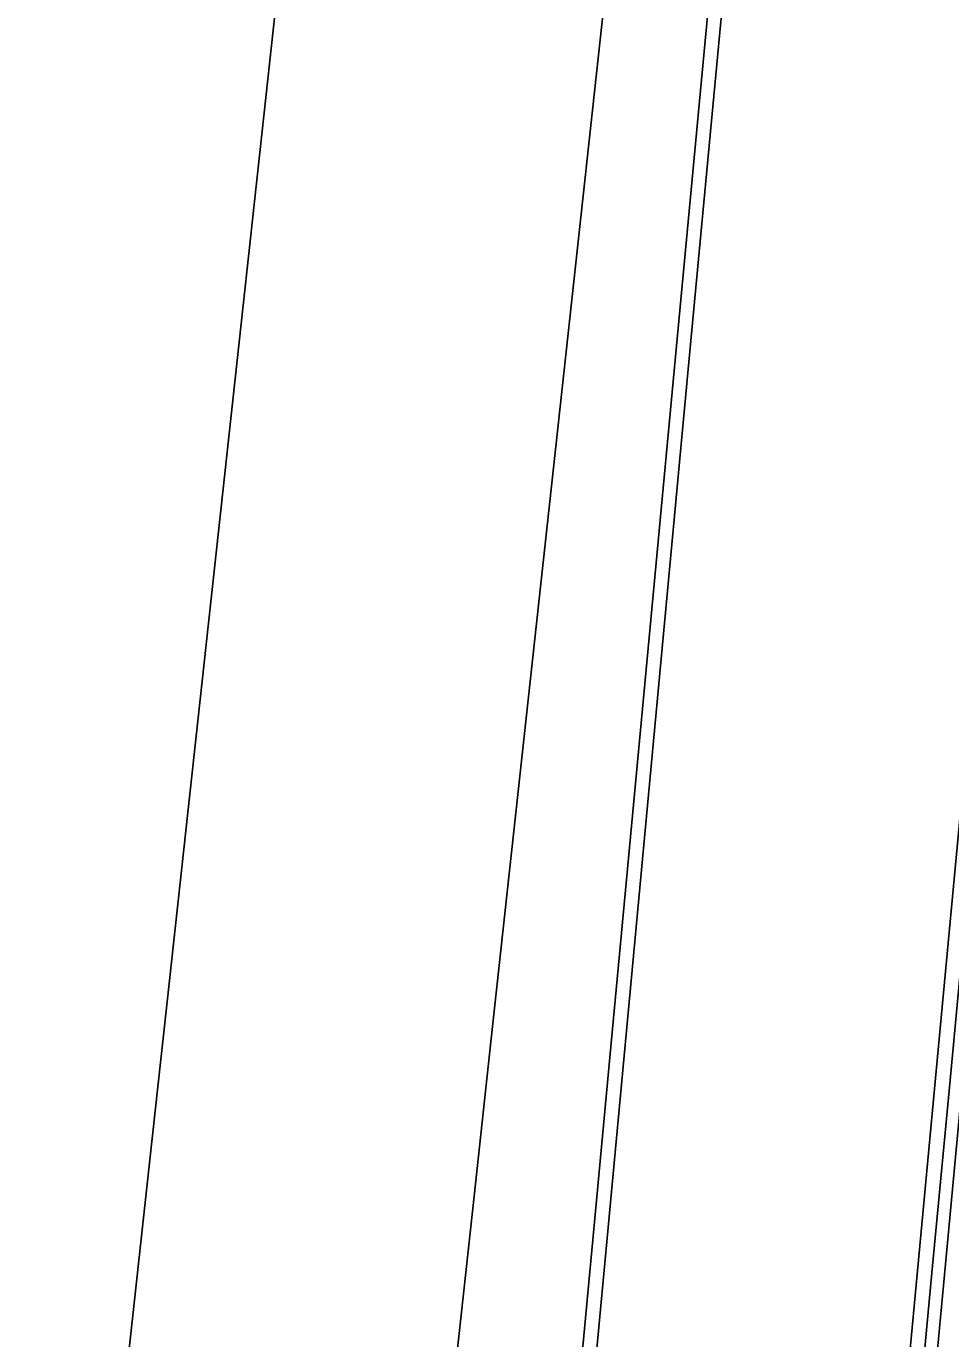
# Model space of a CAD drawing. Extents: x 1797478 to 1804836, y 246529 to 250952.
# Drawn here: x 1797837.79 to 1797871.77, y 248581.95 to 248630.21 of the extents above; entities that cross this region are included whole.
import ezdxf

# ---------------------------------------------------------------- set-up
doc = ezdxf.new("R2010")
doc.units = 0
for name, color, linetype in [('1', 7, 'Continuous'), ('EDPV-LINE', 7, 'Continuous'), ('SHDR-UPAV', 7, 'Continuous')]:
    doc.layers.add(name, color=color, linetype=linetype)

msp = doc.modelspace()

# ---------------------------------------------------------------- linework, layer by layer
for points in [[(1797824.144, 248421.811), (1797826.844, 248446.56), (1797829.544, 248471.312), (1797832.244, 248496.067), (1797834.945, 248520.824), (1797837.646, 248545.584), (1797840.347, 248570.349), (1797842.318, 248588.418), (1797843.049, 248595.117), (1797845.756, 248619.938), (1797848.469, 248644.805), (1797851.181, 248669.671), (1797852.401, 248680.85), (1797853.894, 248694.538), (1797856.606, 248719.404), (1797859.319, 248744.27), (1797862.031, 248769.137), (1797862.491, 248773.352), (1797864.744, 248794.003), (1797867.456, 248818.869), (1797870.168, 248843.736)], [(1797824.144, 248421.811), (1797826.844, 248446.56), (1797829.544, 248471.312), (1797832.244, 248496.067), (1797834.945, 248520.824), (1797837.646, 248545.584), (1797840.347, 248570.349), (1797842.318, 248588.418), (1797843.049, 248595.117), (1797845.756, 248619.938), (1797848.469, 248644.805), (1797851.181, 248669.671), (1797852.401, 248680.85), (1797853.894, 248694.538), (1797856.606, 248719.404), (1797859.319, 248744.27), (1797862.031, 248769.137), (1797862.491, 248773.352), (1797864.744, 248794.003), (1797867.456, 248818.869), (1797870.168, 248843.736)], [(1797824.144, 248421.811), (1797826.844, 248446.56), (1797829.544, 248471.312), (1797832.244, 248496.067), (1797834.945, 248520.824), (1797837.646, 248545.584), (1797840.347, 248570.349), (1797842.318, 248588.418), (1797843.049, 248595.117), (1797845.756, 248619.938), (1797848.469, 248644.805), (1797851.181, 248669.671), (1797852.401, 248680.85), (1797853.894, 248694.538), (1797856.606, 248719.404), (1797859.319, 248744.27), (1797862.031, 248769.137), (1797862.491, 248773.352), (1797864.744, 248794.003), (1797867.456, 248818.869), (1797870.168, 248843.736)], [(1797824.144, 248421.811), (1797826.844, 248446.56), (1797829.544, 248471.312), (1797832.244, 248496.067), (1797834.945, 248520.824), (1797837.646, 248545.584), (1797840.347, 248570.349), (1797842.318, 248588.418), (1797843.049, 248595.117), (1797845.756, 248619.938), (1797848.469, 248644.805), (1797851.181, 248669.671), (1797852.401, 248680.85), (1797853.894, 248694.538), (1797856.606, 248719.404), (1797859.319, 248744.27), (1797862.031, 248769.137), (1797862.491, 248773.352), (1797864.744, 248794.003), (1797867.456, 248818.869), (1797870.168, 248843.736)], [(1797836.058, 248420.372), (1797838.753, 248445.087), (1797841.449, 248469.804), (1797844.145, 248494.524), (1797846.841, 248519.246), (1797849.537, 248543.972), (1797852.233, 248568.702), (1797854.201, 248586.746), (1797854.93, 248593.436), (1797857.636, 248618.241), (1797860.348, 248643.107), (1797863.061, 248667.974), (1797864.28, 248679.152), (1797865.773, 248692.84), (1797868.485, 248717.706), (1797871.198, 248742.573), (1797873.91, 248767.439), (1797874.37, 248771.655), (1797876.623, 248792.306), (1797879.335, 248817.172), (1797882.048, 248842.038)], [(1797843.08, 248419.524), (1797845.395, 248444.265), (1797847.71, 248469.011), (1797850.026, 248493.761), (1797852.342, 248518.517), (1797854.659, 248543.278), (1797856.977, 248568.045), (1797858.668, 248586.118), (1797859.295, 248592.819), (1797861.62, 248617.672), (1797863.952, 248642.593), (1797866.284, 248667.513), (1797867.332, 248678.716), (1797868.615, 248692.434), (1797870.947, 248717.355), (1797873.279, 248742.275), (1797875.611, 248767.196), (1797876.006, 248771.421), (1797877.943, 248792.117), (1797880.274, 248817.038), (1797882.606, 248841.958)], [(1797843.08, 248419.524), (1797845.395, 248444.265), (1797847.71, 248469.011), (1797850.026, 248493.761), (1797852.342, 248518.517), (1797854.659, 248543.278), (1797856.977, 248568.045), (1797858.668, 248586.118), (1797859.295, 248592.819), (1797861.62, 248617.672), (1797863.952, 248642.593), (1797866.284, 248667.513), (1797867.332, 248678.716), (1797868.615, 248692.434), (1797870.947, 248717.355), (1797873.279, 248742.275), (1797875.611, 248767.196), (1797876.006, 248771.421), (1797877.943, 248792.117), (1797880.274, 248817.038), (1797882.606, 248841.958)], [(1797843.08, 248419.524), (1797845.395, 248444.265), (1797847.71, 248469.011), (1797850.026, 248493.761), (1797852.342, 248518.517), (1797854.659, 248543.278), (1797856.977, 248568.045), (1797858.668, 248586.118), (1797859.295, 248592.819), (1797861.62, 248617.672), (1797863.952, 248642.593), (1797866.284, 248667.513), (1797867.332, 248678.716), (1797868.615, 248692.434), (1797870.947, 248717.355), (1797873.279, 248742.275), (1797875.611, 248767.196), (1797876.006, 248771.421), (1797877.943, 248792.117), (1797880.274, 248817.038), (1797882.606, 248841.958)], [(1797843.08, 248419.524), (1797845.395, 248444.265), (1797847.71, 248469.011), (1797850.026, 248493.761), (1797852.342, 248518.517), (1797854.659, 248543.278), (1797856.977, 248568.045), (1797858.668, 248586.118), (1797859.295, 248592.819), (1797861.62, 248617.672), (1797863.952, 248642.593), (1797866.284, 248667.513), (1797867.332, 248678.716), (1797868.615, 248692.434), (1797870.947, 248717.355), (1797873.279, 248742.275), (1797875.611, 248767.196), (1797876.006, 248771.421), (1797877.943, 248792.117), (1797880.274, 248817.038), (1797882.606, 248841.958)], [(1797843.587, 248419.462), (1797845.902, 248444.202), (1797848.217, 248468.947), (1797850.533, 248493.696), (1797852.849, 248518.45), (1797855.166, 248543.209), (1797857.483, 248567.975), (1797859.174, 248586.047), (1797859.801, 248592.747), (1797862.126, 248617.6), (1797864.458, 248642.52), (1797866.79, 248667.441), (1797867.838, 248678.644), (1797869.121, 248692.362), (1797871.453, 248717.282), (1797873.785, 248742.203), (1797876.117, 248767.124), (1797876.512, 248771.349), (1797878.449, 248792.045), (1797880.78, 248816.965), (1797883.112, 248841.886)], [(1797855.527, 248418.02), (1797857.838, 248442.726), (1797860.149, 248467.435), (1797862.46, 248492.15), (1797864.771, 248516.869), (1797867.083, 248541.594), (1797869.396, 248566.325), (1797871.083, 248584.371), (1797871.709, 248591.062), (1797874.032, 248615.898), (1797876.364, 248640.819), (1797878.696, 248665.74), (1797879.744, 248676.943), (1797881.027, 248690.661), (1797883.359, 248715.581), (1797885.691, 248740.502), (1797888.023, 248765.423), (1797888.418, 248769.648), (1797890.354, 248790.344), (1797892.686, 248815.264), (1797895.018, 248840.185)], [(1797855.986, 248417.965), (1797858.296, 248442.669), (1797860.607, 248467.377), (1797862.918, 248492.09), (1797865.229, 248516.808), (1797867.541, 248541.532), (1797869.854, 248566.262), (1797871.541, 248584.307), (1797872.166, 248590.998), (1797874.489, 248615.833), (1797876.821, 248640.754), (1797879.153, 248665.674), (1797880.201, 248676.877), (1797881.485, 248690.595), (1797883.816, 248715.516), (1797886.148, 248740.437), (1797888.48, 248765.357), (1797888.875, 248769.583), (1797890.812, 248790.278), (1797893.144, 248815.199), (1797895.475, 248840.12)]]:
    msp.add_lwpolyline(points)
at = {"layer": '1'}
msp.add_lwpolyline([(1797824.144, 248421.811), (1797826.844, 248446.56), (1797829.544, 248471.312), (1797832.244, 248496.067), (1797834.945, 248520.824), (1797837.646, 248545.584), (1797840.347, 248570.349), (1797842.318, 248588.418), (1797843.049, 248595.117), (1797845.756, 248619.938), (1797848.469, 248644.805), (1797851.181, 248669.671), (1797852.401, 248680.85), (1797853.894, 248694.538), (1797856.606, 248719.404), (1797859.319, 248744.27), (1797862.031, 248769.137), (1797862.491, 248773.352), (1797864.744, 248794.003), (1797867.456, 248818.869), (1797870.168, 248843.736)], dxfattribs=at)
at = {"layer": 'EDPV-LINE'}
msp.add_lwpolyline([(1797843.08, 248419.524), (1797845.395, 248444.265), (1797847.71, 248469.011), (1797850.026, 248493.761), (1797852.342, 248518.517), (1797854.659, 248543.278), (1797856.977, 248568.045), (1797858.668, 248586.118), (1797859.295, 248592.819), (1797861.62, 248617.672), (1797863.952, 248642.593), (1797866.284, 248667.513), (1797867.332, 248678.716), (1797868.615, 248692.434), (1797870.947, 248717.355), (1797873.279, 248742.275), (1797875.611, 248767.196), (1797876.006, 248771.421), (1797877.943, 248792.117), (1797880.274, 248817.038), (1797882.606, 248841.958)], dxfattribs=at)
msp.add_lwpolyline([(1797843.08, 248419.524), (1797845.395, 248444.265), (1797847.71, 248469.011), (1797850.026, 248493.761), (1797852.342, 248518.517), (1797854.659, 248543.278), (1797856.977, 248568.045), (1797858.668, 248586.118), (1797859.295, 248592.819), (1797861.62, 248617.672), (1797863.952, 248642.593), (1797866.284, 248667.513), (1797867.332, 248678.716), (1797868.615, 248692.434), (1797870.947, 248717.355), (1797873.279, 248742.275), (1797875.611, 248767.196), (1797876.006, 248771.421), (1797877.943, 248792.117), (1797880.274, 248817.038), (1797882.606, 248841.958)], dxfattribs=at)
at = {"layer": 'SHDR-UPAV'}
msp.add_lwpolyline([(1797854.993, 248418.085), (1797857.304, 248442.792), (1797859.615, 248467.503), (1797861.926, 248492.219), (1797864.238, 248516.94), (1797866.55, 248541.666), (1797868.863, 248566.399), (1797870.551, 248584.446), (1797871.176, 248591.138), (1797873.499, 248615.974), (1797875.831, 248640.895), (1797878.163, 248665.816), (1797879.211, 248677.019), (1797880.495, 248690.737), (1797882.827, 248715.657), (1797885.158, 248740.578), (1797887.49, 248765.499), (1797887.885, 248769.724), (1797889.822, 248790.42), (1797892.154, 248815.34), (1797894.485, 248840.261)], dxfattribs=at)
msp.add_lwpolyline([(1797854.993, 248418.085), (1797857.304, 248442.792), (1797859.615, 248467.503), (1797861.926, 248492.219), (1797864.238, 248516.94), (1797866.55, 248541.666), (1797868.863, 248566.399), (1797870.551, 248584.446), (1797871.176, 248591.138), (1797873.499, 248615.974), (1797875.831, 248640.895), (1797878.163, 248665.816), (1797879.211, 248677.019), (1797880.495, 248690.737), (1797882.827, 248715.657), (1797885.158, 248740.578), (1797887.49, 248765.499), (1797887.885, 248769.724), (1797889.822, 248790.42), (1797892.154, 248815.34), (1797894.485, 248840.261)], dxfattribs=at)

doc.saveas('drawing.dxf')
